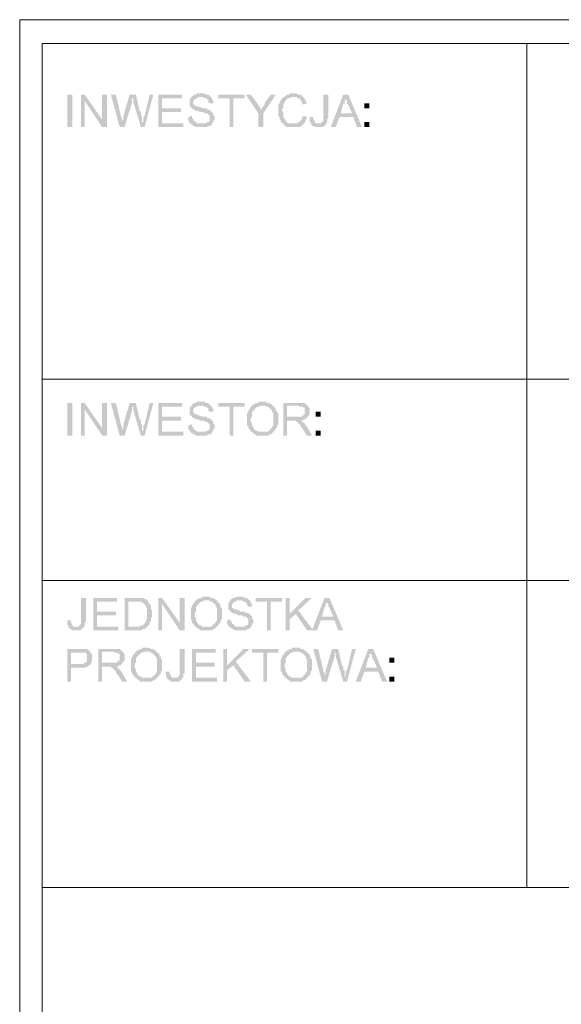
# Model space of a CAD drawing. Header units: millimetres. Extents: x -14047 to 49934, y -21523 to 14989.
# Tile 432 of 580: x 22403 to 22587, y 11992 to 12326. Entities that reach past the tile are written whole.
import ezdxf

# ---------------------------------------------------------------- set-up
doc = ezdxf.new("R2010")
doc.units = ezdxf.units.MM
doc.layers.add('C00-00-00', color=7, linetype='Continuous')

msp = doc.modelspace()

# ---------------------------------------------------------------- hatches: boundary and pattern name
at = {"layer": 'C00-00-00'}
h = msp.add_hatch(color=256, dxfattribs=at)
h.dxf.hatch_style = 2
h.paths.add_polyline_path([(22464.673, 12300.761), (22463.403, 12300.761), (22462.98, 12300.338), (22462.133, 12300.338), (22462.133, 12299.914), (22461.71, 12299.914), (22461.71, 12299.491), (22461.286, 12299.491), (22461.286, 12299.068), (22460.863, 12298.644), (22460.863, 12297.798), (22460.863, 12296.951), (22460.863, 12296.528), (22461.286, 12296.104), (22461.71, 12295.681), (22462.133, 12295.258), (22462.556, 12295.258), (22462.98, 12294.834), (22463.826, 12294.834), (22464.25, 12294.411), (22465.52, 12294.411), (22465.943, 12293.988), (22466.79, 12293.988), (22467.213, 12293.564), (22467.636, 12293.141), (22467.636, 12292.294), (22467.636, 12291.871), (22467.636, 12291.448), (22467.213, 12291.024), (22466.79, 12291.024), (22466.366, 12290.601), (22461.286, 12290.601), (22461.286, 12290.178), (22461.71, 12290.178), (22462.133, 12289.754), (22462.556, 12289.754), (22462.98, 12289.331), (22466.79, 12289.331), (22467.213, 12289.754), (22468.06, 12289.754), (22468.06, 12290.178), (22468.483, 12290.178), (22468.483, 12290.601), (22468.906, 12291.024), (22468.906, 12291.448), (22469.33, 12291.871), (22469.33, 12292.294), (22469.33, 12293.141), (22468.906, 12293.141), (22468.906, 12293.988), (22468.483, 12294.411), (22468.06, 12294.834), (22467.636, 12295.258), (22466.79, 12295.258), (22466.79, 12295.681), (22465.096, 12295.681), (22464.673, 12296.104), (22463.826, 12296.104), (22463.403, 12296.528), (22462.556, 12296.528), (22462.556, 12296.951), (22462.133, 12296.951), (22462.133, 12297.798), (22462.133, 12298.221), (22462.556, 12298.644), (22462.98, 12299.068), (22463.403, 12299.068), (22463.826, 12299.491), (22468.06, 12299.491), (22467.636, 12299.914), (22467.213, 12300.338), (22466.366, 12300.338), (22465.943, 12300.761), (22465.096, 12300.761)])
h = msp.add_hatch(color=256, dxfattribs=at)
h.dxf.hatch_style = 2
h.paths.add_polyline_path([(22496, 12300.761), (22494.73, 12300.761), (22494.73, 12300.338), (22493.883, 12300.338), (22493.46, 12299.914), (22493.036, 12299.914), (22493.036, 12299.491), (22492.613, 12299.491), (22492.19, 12299.068), (22491.766, 12298.644), (22491.766, 12298.221), (22491.343, 12298.221), (22491.343, 12297.798), (22491.343, 12297.374), (22490.92, 12296.951), (22490.92, 12296.104), (22490.92, 12294.834), (22490.92, 12293.564), (22490.92, 12293.141), (22491.343, 12292.718), (22491.343, 12291.871), (22491.766, 12291.871), (22491.766, 12291.024), (22492.19, 12291.024), (22492.19, 12290.601), (22492.613, 12290.601), (22492.613, 12290.178), (22493.036, 12290.178), (22493.036, 12289.754), (22493.46, 12289.754), (22493.883, 12289.331), (22498.116, 12289.331), (22498.54, 12289.754), (22498.963, 12289.754), (22498.963, 12290.178), (22499.386, 12290.178), (22496, 12290.601), (22494.306, 12290.601), (22493.883, 12291.024), (22493.46, 12291.448), (22493.46, 12291.871), (22493.036, 12291.871), (22493.036, 12292.294), (22492.613, 12292.718), (22492.613, 12293.564), (22492.613, 12294.411), (22492.19, 12294.834), (22492.19, 12295.258), (22492.613, 12295.681), (22492.613, 12296.104), (22492.613, 12297.374), (22493.036, 12297.374), (22493.036, 12297.798), (22493.46, 12298.221), (22493.46, 12298.644), (22493.883, 12298.644), (22493.883, 12299.068), (22494.73, 12299.068), (22495.153, 12299.491), (22499.386, 12299.491), (22498.963, 12299.914), (22498.54, 12300.338), (22497.693, 12300.338), (22497.27, 12300.761), (22496.423, 12300.761)])
h = msp.add_hatch(color=256, dxfattribs=at)
h.dxf.hatch_style = 2
h.paths.add_polyline_path([(22419.376, 12300.338), (22419.376, 12289.331), (22421.07, 12289.331), (22421.07, 12300.338)])
h = msp.add_hatch(color=256, dxfattribs=at)
h.dxf.hatch_style = 2
h.paths.add_polyline_path([(22425.303, 12300.338), (22424.033, 12300.338), (22424.033, 12289.331), (22425.303, 12289.331), (22425.303, 12298.221)])
h = msp.add_hatch(color=256, dxfattribs=at)
h.dxf.hatch_style = 2
h.paths.add_polyline_path([(22425.303, 12300.338), (22425.303, 12298.221), (22431.23, 12289.331), (22431.23, 12291.871)])
h = msp.add_hatch(color=256, dxfattribs=at)
h.dxf.hatch_style = 2
h.paths.add_polyline_path([(22432.923, 12300.338), (22431.23, 12300.338), (22431.23, 12289.331), (22432.923, 12289.331)])
h = msp.add_hatch(color=256, dxfattribs=at)
h.dxf.hatch_style = 2
h.paths.add_polyline_path([(22435.886, 12300.338), (22434.193, 12300.338), (22437.156, 12289.331), (22438.003, 12291.024), (22438.003, 12291.871), (22438.003, 12292.294), (22437.58, 12292.718), (22437.58, 12293.141)])
h = msp.add_hatch(color=256, dxfattribs=at)
h.dxf.hatch_style = 2
h.paths.add_polyline_path([(22442.66, 12300.338), (22440.543, 12300.338), (22438.426, 12293.141), (22438.426, 12292.718), (22438.426, 12292.294), (22438.426, 12291.871), (22438.003, 12291.448), (22438.003, 12291.024), (22437.156, 12289.331), (22438.85, 12289.331), (22441.39, 12297.798), (22441.39, 12298.644), (22441.39, 12299.068)])
h = msp.add_hatch(color=256, dxfattribs=at)
h.dxf.hatch_style = 2
h.paths.add_polyline_path([(22442.66, 12300.338), (22441.39, 12299.068), (22441.813, 12299.068), (22441.813, 12297.798), (22444.353, 12289.331), (22444.776, 12291.024), (22444.776, 12291.871), (22444.776, 12293.141), (22444.353, 12293.141), (22444.353, 12294.411), (22443.93, 12294.834)])
h = msp.add_hatch(color=256, dxfattribs=at)
h.dxf.hatch_style = 2
h.paths.add_polyline_path([(22448.586, 12300.338), (22447.316, 12300.338), (22445.623, 12293.141), (22445.2, 12292.718), (22445.2, 12291.871), (22445.2, 12291.024), (22444.776, 12291.024), (22444.353, 12289.331), (22445.623, 12289.331)])
h = msp.add_hatch(color=256, dxfattribs=at)
h.dxf.hatch_style = 2
h.paths.add_polyline_path([(22458.323, 12300.338), (22450.28, 12300.338), (22450.28, 12289.331), (22458.746, 12289.331), (22458.746, 12290.601), (22451.55, 12290.601), (22451.55, 12294.411), (22457.9, 12294.411), (22457.9, 12295.681), (22451.55, 12295.681), (22451.55, 12299.068), (22458.323, 12299.068)])
h = msp.add_hatch(color=256, dxfattribs=at)
h.dxf.hatch_style = 2
h.paths.add_polyline_path([(22468.06, 12299.491), (22464.673, 12299.491), (22465.52, 12299.491), (22465.943, 12299.068), (22466.79, 12299.068), (22466.79, 12298.644), (22467.213, 12298.644), (22467.213, 12297.798), (22467.636, 12297.374), (22468.906, 12297.374), (22468.906, 12298.221), (22468.483, 12298.644), (22468.483, 12299.068)])
h = msp.add_hatch(color=256, dxfattribs=at)
h.dxf.hatch_style = 2
h.paths.add_polyline_path([(22479.49, 12300.338), (22470.6, 12300.338), (22470.6, 12299.068), (22474.41, 12299.068), (22474.41, 12289.331), (22475.68, 12289.331), (22475.68, 12299.068), (22479.49, 12299.068)])
h = msp.add_hatch(color=256, dxfattribs=at)
h.dxf.hatch_style = 2
h.paths.add_polyline_path([(22481.606, 12300.338), (22479.913, 12300.338), (22484.146, 12293.988), (22484.993, 12295.258), (22484.993, 12295.681), (22484.57, 12296.104), (22484.57, 12296.528), (22484.146, 12296.528), (22484.146, 12296.951)])
h = msp.add_hatch(color=256, dxfattribs=at)
h.dxf.hatch_style = 2
h.paths.add_polyline_path([(22490.073, 12300.338), (22488.38, 12300.338), (22486.263, 12297.374), (22486.263, 12296.951), (22485.84, 12296.528), (22485.84, 12296.104), (22485.416, 12296.104), (22485.416, 12295.681), (22484.993, 12295.258), (22484.146, 12293.988), (22484.146, 12289.331), (22485.84, 12289.331), (22485.84, 12293.988)])
h = msp.add_hatch(color=256, dxfattribs=at)
h.dxf.hatch_style = 2
h.paths.add_polyline_path([(22499.386, 12299.491), (22496, 12299.491), (22497.27, 12299.491), (22497.27, 12299.068), (22498.116, 12299.068), (22498.116, 12298.644), (22498.54, 12298.644), (22498.54, 12298.221), (22498.963, 12297.798), (22498.963, 12296.951), (22500.656, 12297.374), (22500.656, 12297.798), (22500.233, 12297.798), (22500.233, 12298.644), (22499.81, 12298.644), (22499.81, 12299.068)])
h = msp.add_hatch(color=256, dxfattribs=at)
h.dxf.hatch_style = 2
h.paths.add_polyline_path([(22507.853, 12300.338), (22506.16, 12300.338), (22506.16, 12292.718), (22506.16, 12291.448), (22505.736, 12291.024), (22505.313, 12290.601), (22504.466, 12290.601), (22507.43, 12290.601), (22507.43, 12291.448), (22507.43, 12291.871), (22507.853, 12292.294), (22507.853, 12292.718)])
h = msp.add_hatch(color=256, dxfattribs=at)
h.dxf.hatch_style = 2
h.paths.add_polyline_path([(22514.626, 12300.338), (22512.933, 12300.338), (22508.7, 12289.331), (22510.393, 12289.331), (22511.663, 12292.718), (22516.32, 12292.718), (22512.086, 12293.988), (22512.933, 12297.374), (22513.356, 12297.374), (22513.356, 12298.644), (22513.78, 12298.644), (22513.78, 12299.491)])
h = msp.add_hatch(color=256, dxfattribs=at)
h.dxf.hatch_style = 2
h.paths.add_polyline_path([(22514.626, 12300.338), (22513.78, 12299.491), (22513.78, 12299.068), (22513.78, 12298.644), (22514.203, 12298.221), (22514.203, 12297.374), (22514.626, 12296.951), (22515.896, 12293.988), (22512.086, 12293.988), (22516.32, 12292.718), (22517.59, 12289.331), (22519.283, 12289.331)])
h = msp.add_hatch(color=256, dxfattribs=at)
h.dxf.hatch_style = 2
h.paths.add_polyline_path([(22520.13, 12297.374), (22520.13, 12295.681), (22521.823, 12295.681), (22521.823, 12297.374)])
h = msp.add_hatch(color=256, dxfattribs=at)
h.dxf.hatch_style = 2
h.paths.add_polyline_path([(22461.71, 12293.141), (22460.44, 12292.718), (22460.44, 12291.871), (22460.44, 12291.448), (22460.863, 12291.024), (22460.863, 12290.601), (22465.096, 12290.601), (22463.403, 12290.601), (22462.98, 12291.024), (22462.556, 12291.448), (22462.133, 12291.448), (22462.133, 12291.871), (22462.133, 12292.294), (22461.71, 12292.294), (22461.71, 12292.718)])
h = msp.add_hatch(color=256, dxfattribs=at)
h.dxf.hatch_style = 2
h.paths.add_polyline_path([(22499.386, 12293.141), (22499.386, 12292.718), (22498.963, 12292.718), (22498.963, 12291.871), (22498.54, 12291.871), (22498.54, 12291.448), (22498.116, 12291.448), (22498.116, 12291.024), (22497.693, 12291.024), (22497.693, 12290.601), (22496, 12290.601), (22499.386, 12290.178), (22499.386, 12290.601), (22499.81, 12290.601), (22499.81, 12291.024), (22500.233, 12291.448), (22500.233, 12291.871), (22500.656, 12292.294), (22500.656, 12292.718)])
h = msp.add_hatch(color=256, dxfattribs=at)
h.dxf.hatch_style = 2
h.paths.add_polyline_path([(22502.773, 12292.718), (22501.503, 12292.718), (22501.503, 12291.024), (22501.926, 12291.024), (22501.926, 12290.601), (22501.926, 12290.178), (22502.35, 12290.178), (22502.35, 12289.754), (22502.773, 12289.754), (22503.196, 12289.331), (22506.16, 12289.331), (22506.16, 12289.754), (22506.583, 12289.754), (22507.006, 12290.178), (22507.006, 12290.601), (22503.62, 12290.601), (22503.196, 12291.024), (22503.196, 12291.448), (22502.773, 12291.871), (22502.773, 12292.294)])
h = msp.add_hatch(color=256, dxfattribs=at)
h.dxf.hatch_style = 2
h.paths.add_polyline_path([(22520.13, 12291.024), (22520.13, 12289.331), (22521.823, 12289.331), (22521.823, 12291.024)])
h = msp.add_hatch(color=256, dxfattribs=at)
h.dxf.hatch_style = 2
h.paths.add_polyline_path([(22419.376, 12195.774), (22419.376, 12184.768), (22421.07, 12184.768), (22421.07, 12195.774)])
h = msp.add_hatch(color=256, dxfattribs=at)
h.dxf.hatch_style = 2
h.paths.add_polyline_path([(22425.303, 12195.774), (22424.033, 12195.774), (22424.033, 12184.768), (22425.303, 12184.768), (22425.303, 12193.658)])
h = msp.add_hatch(color=256, dxfattribs=at)
h.dxf.hatch_style = 2
h.paths.add_polyline_path([(22425.303, 12195.774), (22425.303, 12193.658), (22431.23, 12184.768), (22431.23, 12187.308)])
h = msp.add_hatch(color=256, dxfattribs=at)
h.dxf.hatch_style = 2
h.paths.add_polyline_path([(22432.923, 12195.774), (22431.23, 12195.774), (22431.23, 12184.768), (22432.923, 12184.768)])
h = msp.add_hatch(color=256, dxfattribs=at)
h.dxf.hatch_style = 2
h.paths.add_polyline_path([(22435.886, 12195.774), (22434.193, 12195.774), (22437.156, 12184.768), (22438.003, 12186.461), (22438.003, 12187.308), (22438.003, 12187.731), (22437.58, 12188.154), (22437.58, 12188.578)])
h = msp.add_hatch(color=256, dxfattribs=at)
h.dxf.hatch_style = 2
h.paths.add_polyline_path([(22442.66, 12195.774), (22440.543, 12195.774), (22438.426, 12188.578), (22438.426, 12188.154), (22438.426, 12187.731), (22438.426, 12187.308), (22438.003, 12186.884), (22438.003, 12186.461), (22437.156, 12184.768), (22438.85, 12184.768), (22441.39, 12193.234), (22441.39, 12194.081), (22441.39, 12194.504)])
h = msp.add_hatch(color=256, dxfattribs=at)
h.dxf.hatch_style = 2
h.paths.add_polyline_path([(22442.66, 12195.774), (22441.39, 12194.504), (22441.813, 12194.504), (22441.813, 12193.234), (22444.353, 12184.768), (22444.776, 12186.461), (22444.776, 12187.308), (22444.776, 12188.578), (22444.353, 12188.578), (22444.353, 12189.848), (22443.93, 12190.271)])
h = msp.add_hatch(color=256, dxfattribs=at)
h.dxf.hatch_style = 2
h.paths.add_polyline_path([(22448.586, 12195.774), (22447.316, 12195.774), (22445.623, 12188.578), (22445.2, 12188.154), (22445.2, 12187.308), (22445.2, 12186.461), (22444.776, 12186.461), (22444.353, 12184.768), (22445.623, 12184.768)])
h = msp.add_hatch(color=256, dxfattribs=at)
h.dxf.hatch_style = 2
h.paths.add_polyline_path([(22458.323, 12195.774), (22450.28, 12195.774), (22450.28, 12184.768), (22458.746, 12184.768), (22458.746, 12186.038), (22451.55, 12186.038), (22451.55, 12189.848), (22457.9, 12189.848), (22457.9, 12191.118), (22451.55, 12191.118), (22451.55, 12194.504), (22458.323, 12194.504)])
h = msp.add_hatch(color=256, dxfattribs=at)
h.dxf.hatch_style = 2
h.paths.add_polyline_path([(22464.673, 12196.198), (22463.403, 12196.198), (22462.98, 12195.774), (22462.133, 12195.774), (22462.133, 12195.351), (22461.71, 12195.351), (22461.71, 12194.928), (22461.286, 12194.928), (22461.286, 12194.504), (22460.863, 12194.081), (22460.863, 12193.234), (22460.863, 12192.388), (22460.863, 12191.964), (22461.286, 12191.541), (22461.71, 12191.118), (22462.133, 12190.694), (22462.556, 12190.694), (22462.98, 12190.271), (22463.826, 12190.271), (22464.25, 12189.848), (22465.52, 12189.848), (22465.943, 12189.424), (22466.79, 12189.424), (22467.213, 12189.001), (22467.636, 12188.578), (22467.636, 12187.731), (22467.636, 12187.308), (22467.636, 12186.884), (22467.213, 12186.461), (22466.79, 12186.461), (22466.366, 12186.038), (22461.286, 12186.038), (22461.286, 12185.614), (22461.71, 12185.614), (22462.133, 12185.191), (22462.556, 12185.191), (22462.98, 12184.768), (22466.79, 12184.768), (22467.213, 12185.191), (22468.06, 12185.191), (22468.06, 12185.614), (22468.483, 12185.614), (22468.483, 12186.038), (22468.906, 12186.461), (22468.906, 12186.884), (22469.33, 12187.308), (22469.33, 12187.731), (22469.33, 12188.578), (22468.906, 12188.578), (22468.906, 12189.424), (22468.483, 12189.848), (22468.06, 12190.271), (22467.636, 12190.694), (22466.79, 12190.694), (22466.79, 12191.118), (22465.096, 12191.118), (22464.673, 12191.541), (22463.826, 12191.541), (22463.403, 12191.964), (22462.556, 12191.964), (22462.556, 12192.388), (22462.133, 12192.388), (22462.133, 12193.234), (22462.133, 12193.658), (22462.556, 12194.081), (22462.98, 12194.504), (22463.403, 12194.504), (22463.826, 12194.928), (22468.06, 12194.928), (22467.636, 12195.351), (22467.213, 12195.774), (22466.366, 12195.774), (22465.943, 12196.198), (22465.096, 12196.198)])
h = msp.add_hatch(color=256, dxfattribs=at)
h.dxf.hatch_style = 2
h.paths.add_polyline_path([(22468.06, 12194.928), (22464.673, 12194.928), (22465.52, 12194.928), (22465.943, 12194.504), (22466.79, 12194.504), (22466.79, 12194.081), (22467.213, 12194.081), (22467.213, 12193.234), (22467.636, 12192.811), (22468.906, 12192.811), (22468.906, 12193.658), (22468.483, 12194.081), (22468.483, 12194.504)])
h = msp.add_hatch(color=256, dxfattribs=at)
h.dxf.hatch_style = 2
h.paths.add_polyline_path([(22479.49, 12195.774), (22470.6, 12195.774), (22470.6, 12194.504), (22474.41, 12194.504), (22474.41, 12184.768), (22475.68, 12184.768), (22475.68, 12194.504), (22479.49, 12194.504)])
h = msp.add_hatch(color=256, dxfattribs=at)
h.dxf.hatch_style = 2
h.paths.add_polyline_path([(22482.03, 12194.928), (22481.606, 12194.504), (22481.606, 12194.081), (22481.183, 12194.081), (22481.183, 12193.658), (22480.76, 12193.234), (22480.76, 12192.811), (22480.336, 12192.388), (22480.336, 12191.118), (22480.336, 12190.271), (22480.336, 12189.001), (22480.336, 12188.154), (22480.76, 12188.154), (22480.76, 12187.308), (22481.183, 12186.884), (22481.606, 12186.461), (22481.606, 12186.038), (22482.03, 12186.038), (22482.453, 12185.614), (22485.416, 12186.038), (22484.146, 12186.038), (22483.723, 12186.461), (22483.3, 12186.461), (22482.876, 12186.884), (22482.453, 12187.308), (22482.453, 12187.731), (22482.03, 12188.154), (22482.03, 12189.001), (22481.606, 12189.424), (22481.606, 12190.694), (22482.03, 12191.118), (22482.03, 12192.388), (22482.03, 12192.811), (22482.453, 12192.811), (22482.453, 12193.234), (22482.876, 12193.658), (22483.3, 12194.081), (22483.723, 12194.504), (22484.57, 12194.504), (22484.57, 12194.928), (22485.416, 12194.928)])
h = msp.add_hatch(color=256, dxfattribs=at)
h.dxf.hatch_style = 2
h.paths.add_polyline_path([(22485.416, 12196.198), (22484.146, 12196.198), (22484.146, 12195.774), (22483.3, 12195.774), (22482.876, 12195.351), (22482.453, 12195.351), (22482.03, 12194.928), (22486.686, 12194.928), (22486.686, 12194.504), (22487.533, 12194.504), (22487.956, 12194.081), (22488.38, 12193.658), (22488.803, 12193.234), (22488.803, 12192.811), (22489.226, 12192.388), (22489.226, 12191.541), (22489.226, 12190.271), (22489.226, 12188.578), (22489.226, 12188.154), (22488.803, 12187.731), (22488.803, 12187.308), (22488.38, 12187.308), (22488.38, 12186.884), (22487.956, 12186.884), (22487.956, 12186.461), (22487.533, 12186.461), (22487.533, 12186.038), (22485.416, 12186.038), (22482.453, 12185.614), (22482.876, 12185.191), (22483.3, 12185.191), (22483.3, 12184.768), (22487.533, 12184.768), (22487.956, 12185.191), (22488.38, 12185.191), (22488.803, 12185.614), (22489.226, 12186.038), (22489.65, 12186.461), (22490.073, 12186.884), (22490.073, 12187.308), (22490.496, 12187.308), (22490.496, 12187.731), (22490.496, 12188.154), (22490.92, 12188.578), (22490.92, 12189.848), (22490.92, 12190.271), (22490.92, 12191.541), (22490.92, 12192.388), (22490.496, 12192.388), (22490.496, 12193.234), (22490.073, 12193.234), (22490.073, 12194.081), (22489.65, 12194.081), (22489.65, 12194.504), (22489.226, 12194.504), (22489.226, 12194.928), (22488.803, 12194.928), (22488.803, 12195.351), (22488.38, 12195.351), (22487.956, 12195.774), (22487.11, 12195.774), (22486.686, 12196.198), (22485.84, 12196.198)])
h = msp.add_hatch(color=256, dxfattribs=at)
h.dxf.hatch_style = 2
h.paths.add_polyline_path([(22497.693, 12195.774), (22492.613, 12195.774), (22492.613, 12184.768), (22493.883, 12184.768), (22493.883, 12189.848), (22499.386, 12189.848), (22499.386, 12190.271), (22500.233, 12190.271), (22500.233, 12190.694), (22500.656, 12190.694), (22500.656, 12191.118), (22493.883, 12191.118), (22493.883, 12194.928), (22500.656, 12194.928), (22500.656, 12195.351), (22500.233, 12195.351), (22499.81, 12195.774), (22498.116, 12195.774)])
h = msp.add_hatch(color=256, dxfattribs=at)
h.dxf.hatch_style = 2
h.paths.add_polyline_path([(22500.656, 12194.928), (22497.693, 12194.928), (22498.116, 12194.504), (22499.386, 12194.504), (22499.386, 12194.081), (22499.81, 12194.081), (22499.81, 12193.658), (22499.81, 12192.811), (22499.81, 12192.388), (22499.81, 12191.964), (22499.386, 12191.964), (22499.386, 12191.541), (22498.963, 12191.541), (22498.963, 12191.118), (22493.883, 12191.118), (22501.08, 12191.118), (22501.08, 12191.541), (22501.503, 12191.964), (22501.503, 12192.388), (22501.503, 12193.658), (22501.503, 12194.081), (22501.08, 12194.504), (22501.08, 12194.928)])
h = msp.add_hatch(color=256, dxfattribs=at)
h.dxf.hatch_style = 2
h.paths.add_polyline_path([(22503.62, 12192.811), (22503.62, 12191.118), (22505.313, 12191.118), (22505.313, 12192.811)])
h = msp.add_hatch(color=256, dxfattribs=at)
h.dxf.hatch_style = 2
h.paths.add_polyline_path([(22461.71, 12188.578), (22460.44, 12188.154), (22460.44, 12187.308), (22460.44, 12186.884), (22460.863, 12186.461), (22460.863, 12186.038), (22465.096, 12186.038), (22463.403, 12186.038), (22462.98, 12186.461), (22462.556, 12186.884), (22462.133, 12186.884), (22462.133, 12187.308), (22462.133, 12187.731), (22461.71, 12187.731), (22461.71, 12188.154)])
h = msp.add_hatch(color=256, dxfattribs=at)
h.dxf.hatch_style = 2
h.paths.add_polyline_path([(22498.54, 12189.848), (22495.576, 12189.848), (22496.846, 12189.848), (22496.846, 12189.424), (22497.27, 12189.424), (22497.693, 12189.001), (22498.116, 12188.578), (22498.54, 12188.154), (22498.54, 12187.731), (22498.963, 12187.308), (22500.656, 12184.768), (22502.35, 12184.768), (22500.656, 12187.731), (22500.233, 12188.154), (22500.233, 12188.578), (22499.81, 12188.578), (22499.81, 12189.001), (22499.386, 12189.001), (22499.386, 12189.424), (22498.963, 12189.424)])
h = msp.add_hatch(color=256, dxfattribs=at)
h.dxf.hatch_style = 2
h.paths.add_polyline_path([(22503.62, 12186.461), (22503.62, 12184.768), (22505.313, 12184.768), (22505.313, 12186.461)])
h = msp.add_hatch(color=256, dxfattribs=at)
h.dxf.hatch_style = 2
h.paths.add_polyline_path([(22425.726, 12129.734), (22424.033, 12129.734), (22424.033, 12122.114), (22424.033, 12120.844), (22423.61, 12120.421), (22423.186, 12119.998), (22422.34, 12119.998), (22425.303, 12119.998), (22425.303, 12120.844), (22425.303, 12121.268), (22425.726, 12121.691), (22425.726, 12122.114)])
h = msp.add_hatch(color=256, dxfattribs=at)
h.dxf.hatch_style = 2
h.paths.add_polyline_path([(22436.31, 12129.734), (22428.266, 12129.734), (22428.266, 12118.728), (22436.733, 12118.728), (22436.733, 12119.998), (22429.536, 12119.998), (22429.536, 12123.808), (22435.886, 12123.808), (22435.886, 12125.078), (22429.536, 12125.078), (22429.536, 12128.464), (22436.31, 12128.464)])
h = msp.add_hatch(color=256, dxfattribs=at)
h.dxf.hatch_style = 2
h.paths.add_polyline_path([(22442.66, 12129.734), (22438.85, 12129.734), (22438.85, 12118.728), (22444.776, 12118.728), (22444.776, 12119.151), (22445.623, 12119.151), (22446.046, 12119.574), (22446.47, 12119.574), (22446.47, 12119.998), (22440.12, 12119.998), (22440.12, 12128.464), (22442.66, 12128.464), (22446.47, 12128.888), (22446.046, 12129.311), (22445.623, 12129.311), (22445.2, 12129.734), (22443.083, 12129.734)])
h = msp.add_hatch(color=256, dxfattribs=at)
h.dxf.hatch_style = 2
h.paths.add_polyline_path([(22446.47, 12128.888), (22442.66, 12128.464), (22444.776, 12128.464), (22444.776, 12128.041), (22445.2, 12128.041), (22445.623, 12127.618), (22445.623, 12127.194), (22446.046, 12127.194), (22446.046, 12126.771), (22446.47, 12126.348), (22446.47, 12125.924), (22446.47, 12124.231), (22446.47, 12122.961), (22446.47, 12122.538), (22446.046, 12122.114), (22446.046, 12121.691), (22445.623, 12121.268), (22445.623, 12120.844), (22445.2, 12120.844), (22445.2, 12120.421), (22444.353, 12120.421), (22443.93, 12119.998), (22440.12, 12119.998), (22446.47, 12119.998), (22446.893, 12120.421), (22447.316, 12120.844), (22447.316, 12121.691), (22447.74, 12121.691), (22447.74, 12122.114), (22447.74, 12122.961), (22448.163, 12122.961), (22448.163, 12124.231), (22448.163, 12125.078), (22448.163, 12125.501), (22447.74, 12125.924), (22447.74, 12126.348), (22447.74, 12127.194), (22447.316, 12127.618), (22446.893, 12128.041), (22446.893, 12128.464)])
h = msp.add_hatch(color=256, dxfattribs=at)
h.dxf.hatch_style = 2
h.paths.add_polyline_path([(22451.55, 12129.734), (22450.28, 12129.734), (22450.28, 12118.728), (22451.55, 12118.728), (22451.55, 12127.618)])
h = msp.add_hatch(color=256, dxfattribs=at)
h.dxf.hatch_style = 2
h.paths.add_polyline_path([(22451.55, 12129.734), (22451.55, 12127.618), (22457.476, 12118.728), (22457.476, 12121.268)])
h = msp.add_hatch(color=256, dxfattribs=at)
h.dxf.hatch_style = 2
h.paths.add_polyline_path([(22459.17, 12129.734), (22457.476, 12129.734), (22457.476, 12118.728), (22459.17, 12118.728)])
h = msp.add_hatch(color=256, dxfattribs=at)
h.dxf.hatch_style = 2
h.paths.add_polyline_path([(22462.98, 12128.888), (22462.556, 12128.464), (22462.556, 12128.041), (22462.133, 12128.041), (22462.133, 12127.618), (22461.71, 12127.194), (22461.71, 12126.771), (22461.286, 12126.348), (22461.286, 12125.078), (22461.286, 12124.231), (22461.286, 12122.961), (22461.286, 12122.114), (22461.71, 12122.114), (22461.71, 12121.268), (22462.133, 12120.844), (22462.556, 12120.421), (22462.556, 12119.998), (22462.98, 12119.998), (22463.403, 12119.574), (22466.366, 12119.998), (22465.096, 12119.998), (22464.673, 12120.421), (22464.25, 12120.421), (22463.826, 12120.844), (22463.403, 12121.268), (22463.403, 12121.691), (22462.98, 12122.114), (22462.98, 12122.961), (22462.556, 12123.384), (22462.556, 12124.654), (22462.98, 12125.078), (22462.98, 12126.348), (22462.98, 12126.771), (22463.403, 12126.771), (22463.403, 12127.194), (22463.826, 12127.618), (22464.25, 12128.041), (22464.673, 12128.464), (22465.52, 12128.464), (22465.52, 12128.888), (22466.366, 12128.888)])
h = msp.add_hatch(color=256, dxfattribs=at)
h.dxf.hatch_style = 2
h.paths.add_polyline_path([(22466.366, 12130.158), (22465.096, 12130.158), (22465.096, 12129.734), (22464.25, 12129.734), (22463.826, 12129.311), (22463.403, 12129.311), (22462.98, 12128.888), (22467.636, 12128.888), (22467.636, 12128.464), (22468.483, 12128.464), (22468.906, 12128.041), (22469.33, 12127.618), (22469.753, 12127.194), (22469.753, 12126.771), (22470.176, 12126.348), (22470.176, 12125.501), (22470.176, 12124.231), (22470.176, 12122.538), (22470.176, 12122.114), (22469.753, 12121.691), (22469.753, 12121.268), (22469.33, 12121.268), (22469.33, 12120.844), (22468.906, 12120.844), (22468.906, 12120.421), (22468.483, 12120.421), (22468.483, 12119.998), (22466.366, 12119.998), (22463.403, 12119.574), (22463.826, 12119.151), (22464.25, 12119.151), (22464.25, 12118.728), (22468.483, 12118.728), (22468.906, 12119.151), (22469.33, 12119.151), (22469.753, 12119.574), (22470.176, 12119.998), (22470.6, 12120.421), (22471.023, 12120.844), (22471.023, 12121.268), (22471.446, 12121.268), (22471.446, 12121.691), (22471.446, 12122.114), (22471.87, 12122.538), (22471.87, 12123.808), (22471.87, 12124.231), (22471.87, 12125.501), (22471.87, 12126.348), (22471.446, 12126.348), (22471.446, 12127.194), (22471.023, 12127.194), (22471.023, 12128.041), (22470.6, 12128.041), (22470.6, 12128.464), (22470.176, 12128.464), (22470.176, 12128.888), (22469.753, 12128.888), (22469.753, 12129.311), (22469.33, 12129.311), (22468.906, 12129.734), (22468.06, 12129.734), (22467.636, 12130.158), (22466.79, 12130.158)])
h = msp.add_hatch(color=256, dxfattribs=at)
h.dxf.hatch_style = 2
h.paths.add_polyline_path([(22477.796, 12130.158), (22476.526, 12130.158), (22476.103, 12129.734), (22475.256, 12129.734), (22475.256, 12129.311), (22474.833, 12129.311), (22474.833, 12128.888), (22474.41, 12128.888), (22474.41, 12128.464), (22473.986, 12128.041), (22473.986, 12127.194), (22473.986, 12126.348), (22473.986, 12125.924), (22474.41, 12125.501), (22474.833, 12125.078), (22475.256, 12124.654), (22475.68, 12124.654), (22476.103, 12124.231), (22476.95, 12124.231), (22477.373, 12123.808), (22478.643, 12123.808), (22479.066, 12123.384), (22479.913, 12123.384), (22480.336, 12122.961), (22480.76, 12122.538), (22480.76, 12121.691), (22480.76, 12121.268), (22480.76, 12120.844), (22480.336, 12120.421), (22479.913, 12120.421), (22479.49, 12119.998), (22474.41, 12119.998), (22474.41, 12119.574), (22474.833, 12119.574), (22475.256, 12119.151), (22475.68, 12119.151), (22476.103, 12118.728), (22479.913, 12118.728), (22480.336, 12119.151), (22481.183, 12119.151), (22481.183, 12119.574), (22481.606, 12119.574), (22481.606, 12119.998), (22482.03, 12120.421), (22482.03, 12120.844), (22482.453, 12121.268), (22482.453, 12121.691), (22482.453, 12122.538), (22482.03, 12122.538), (22482.03, 12123.384), (22481.606, 12123.808), (22481.183, 12124.231), (22480.76, 12124.654), (22479.913, 12124.654), (22479.913, 12125.078), (22478.22, 12125.078), (22477.796, 12125.501), (22476.95, 12125.501), (22476.526, 12125.924), (22475.68, 12125.924), (22475.68, 12126.348), (22475.256, 12126.348), (22475.256, 12127.194), (22475.256, 12127.618), (22475.68, 12128.041), (22476.103, 12128.464), (22476.526, 12128.464), (22476.95, 12128.888), (22481.183, 12128.888), (22480.76, 12129.311), (22480.336, 12129.734), (22479.49, 12129.734), (22479.066, 12130.158), (22478.22, 12130.158)])
h = msp.add_hatch(color=256, dxfattribs=at)
h.dxf.hatch_style = 2
h.paths.add_polyline_path([(22481.183, 12128.888), (22477.796, 12128.888), (22478.643, 12128.888), (22479.066, 12128.464), (22479.913, 12128.464), (22479.913, 12128.041), (22480.336, 12128.041), (22480.336, 12127.194), (22480.76, 12126.771), (22482.03, 12126.771), (22482.03, 12127.618), (22481.606, 12128.041), (22481.606, 12128.464)])
h = msp.add_hatch(color=256, dxfattribs=at)
h.dxf.hatch_style = 2
h.paths.add_polyline_path([(22492.19, 12129.734), (22483.3, 12129.734), (22483.3, 12128.464), (22487.11, 12128.464), (22487.11, 12118.728), (22488.38, 12118.728), (22488.38, 12128.464), (22492.19, 12128.464)])
h = msp.add_hatch(color=256, dxfattribs=at)
h.dxf.hatch_style = 2
h.paths.add_polyline_path([(22494.73, 12129.734), (22493.46, 12129.734), (22493.46, 12118.728), (22494.73, 12118.728), (22494.73, 12124.231)])
h = msp.add_hatch(color=256, dxfattribs=at)
h.dxf.hatch_style = 2
h.paths.add_polyline_path([(22502.35, 12129.734), (22500.233, 12129.734), (22494.73, 12124.231), (22494.73, 12122.538), (22496.846, 12124.231), (22497.693, 12125.501)])
h = msp.add_hatch(color=256, dxfattribs=at)
h.dxf.hatch_style = 2
h.paths.add_polyline_path([(22508.276, 12129.734), (22506.583, 12129.734), (22502.35, 12118.728), (22504.043, 12118.728), (22505.313, 12122.114), (22509.97, 12122.114), (22505.736, 12123.384), (22506.583, 12126.771), (22507.006, 12126.771), (22507.006, 12128.041), (22507.43, 12128.041), (22507.43, 12128.888)])
h = msp.add_hatch(color=256, dxfattribs=at)
h.dxf.hatch_style = 2
h.paths.add_polyline_path([(22508.276, 12129.734), (22507.43, 12128.888), (22507.43, 12128.464), (22507.43, 12128.041), (22507.853, 12127.618), (22507.853, 12126.771), (22508.276, 12126.348), (22509.546, 12123.384), (22505.736, 12123.384), (22509.97, 12122.114), (22511.24, 12118.728), (22512.933, 12118.728)])
h = msp.add_hatch(color=256, dxfattribs=at)
h.dxf.hatch_style = 2
h.paths.add_polyline_path([(22497.693, 12125.501), (22496.846, 12124.231), (22500.656, 12118.728), (22502.773, 12118.728)])
h = msp.add_hatch(color=256, dxfattribs=at)
h.dxf.hatch_style = 2
h.paths.add_polyline_path([(22420.646, 12122.114), (22419.376, 12122.114), (22419.376, 12120.421), (22419.8, 12120.421), (22419.8, 12119.998), (22419.8, 12119.574), (22420.223, 12119.574), (22420.223, 12119.151), (22420.646, 12119.151), (22421.07, 12118.728), (22424.033, 12118.728), (22424.033, 12119.151), (22424.456, 12119.151), (22424.88, 12119.574), (22424.88, 12119.998), (22421.493, 12119.998), (22421.07, 12120.421), (22421.07, 12120.844), (22420.646, 12121.268), (22420.646, 12121.691)])
h = msp.add_hatch(color=256, dxfattribs=at)
h.dxf.hatch_style = 2
h.paths.add_polyline_path([(22474.833, 12122.538), (22473.563, 12122.114), (22473.563, 12121.268), (22473.563, 12120.844), (22473.986, 12120.421), (22473.986, 12119.998), (22478.22, 12119.998), (22476.526, 12119.998), (22476.103, 12120.421), (22475.68, 12120.844), (22475.256, 12120.844), (22475.256, 12121.268), (22475.256, 12121.691), (22474.833, 12121.691), (22474.833, 12122.114)])
h = msp.add_hatch(color=256, dxfattribs=at)
h.dxf.hatch_style = 2
h.paths.add_polyline_path([(22423.61, 12112.378), (22419.376, 12112.378), (22419.376, 12101.371), (22420.646, 12101.371), (22420.646, 12106.028), (22425.726, 12106.028), (22425.726, 12106.451), (22426.573, 12106.451), (22426.573, 12106.874), (22426.996, 12106.874), (22420.646, 12107.298), (22420.646, 12111.108), (22427.42, 12111.108), (22426.996, 12111.531), (22426.996, 12111.954), (22426.573, 12111.954), (22426.15, 12112.378), (22424.033, 12112.378)])
h = msp.add_hatch(color=256, dxfattribs=at)
h.dxf.hatch_style = 2
h.paths.add_polyline_path([(22427.42, 12111.108), (22423.61, 12111.108), (22425.726, 12111.108), (22425.726, 12110.684), (22426.15, 12110.684), (22426.15, 12110.261), (22426.15, 12109.414), (22426.15, 12108.991), (22426.15, 12108.144), (22425.726, 12108.144), (22425.726, 12107.721), (22425.303, 12107.721), (22424.88, 12107.298), (22420.646, 12107.298), (22426.996, 12106.874), (22427.42, 12107.298), (22427.42, 12107.721), (22427.843, 12108.144), (22427.843, 12108.568), (22427.843, 12109.414), (22427.843, 12109.838), (22427.843, 12110.684), (22427.42, 12110.684)])
h = msp.add_hatch(color=256, dxfattribs=at)
h.dxf.hatch_style = 2
h.paths.add_polyline_path([(22435.04, 12112.378), (22429.96, 12112.378), (22429.96, 12101.371), (22431.23, 12101.371), (22431.23, 12106.451), (22436.733, 12106.451), (22436.733, 12106.874), (22437.58, 12106.874), (22437.58, 12107.298), (22438.003, 12107.298), (22438.003, 12107.721), (22431.23, 12107.721), (22431.23, 12111.531), (22438.003, 12111.531), (22438.003, 12111.954), (22437.58, 12111.954), (22437.156, 12112.378), (22435.463, 12112.378)])
h = msp.add_hatch(color=256, dxfattribs=at)
h.dxf.hatch_style = 2
h.paths.add_polyline_path([(22438.003, 12111.531), (22435.04, 12111.531), (22435.463, 12111.108), (22436.733, 12111.108), (22436.733, 12110.684), (22437.156, 12110.684), (22437.156, 12110.261), (22437.156, 12109.414), (22437.156, 12108.991), (22437.156, 12108.568), (22436.733, 12108.568), (22436.733, 12108.144), (22436.31, 12108.144), (22436.31, 12107.721), (22431.23, 12107.721), (22438.426, 12107.721), (22438.426, 12108.144), (22438.85, 12108.568), (22438.85, 12108.991), (22438.85, 12110.261), (22438.85, 12110.684), (22438.426, 12111.108), (22438.426, 12111.531)])
h = msp.add_hatch(color=256, dxfattribs=at)
h.dxf.hatch_style = 2
h.paths.add_polyline_path([(22442.66, 12111.531), (22442.236, 12111.108), (22442.236, 12110.684), (22441.813, 12110.684), (22441.813, 12110.261), (22441.39, 12109.838), (22441.39, 12109.414), (22440.966, 12108.991), (22440.966, 12107.721), (22440.966, 12106.874), (22440.966, 12105.604), (22440.966, 12104.758), (22441.39, 12104.758), (22441.39, 12103.911), (22441.813, 12103.488), (22442.236, 12103.064), (22442.236, 12102.641), (22442.66, 12102.641), (22443.083, 12102.218), (22446.046, 12102.641), (22444.776, 12102.641), (22444.353, 12103.064), (22443.93, 12103.064), (22443.506, 12103.488), (22443.083, 12103.911), (22443.083, 12104.334), (22442.66, 12104.758), (22442.66, 12105.604), (22442.236, 12106.028), (22442.236, 12107.298), (22442.66, 12107.721), (22442.66, 12108.991), (22442.66, 12109.414), (22443.083, 12109.414), (22443.083, 12109.838), (22443.506, 12110.261), (22443.93, 12110.684), (22444.353, 12111.108), (22445.2, 12111.108), (22445.2, 12111.531), (22446.046, 12111.531)])
h = msp.add_hatch(color=256, dxfattribs=at)
h.dxf.hatch_style = 2
h.paths.add_polyline_path([(22446.046, 12112.801), (22444.776, 12112.801), (22444.776, 12112.378), (22443.93, 12112.378), (22443.506, 12111.954), (22443.083, 12111.954), (22442.66, 12111.531), (22447.316, 12111.531), (22447.316, 12111.108), (22448.163, 12111.108), (22448.586, 12110.684), (22449.01, 12110.261), (22449.433, 12109.838), (22449.433, 12109.414), (22449.856, 12108.991), (22449.856, 12108.144), (22449.856, 12106.874), (22449.856, 12105.181), (22449.856, 12104.758), (22449.433, 12104.334), (22449.433, 12103.911), (22449.01, 12103.911), (22449.01, 12103.488), (22448.586, 12103.488), (22448.586, 12103.064), (22448.163, 12103.064), (22448.163, 12102.641), (22446.046, 12102.641), (22443.083, 12102.218), (22443.506, 12101.794), (22443.93, 12101.794), (22443.93, 12101.371), (22448.163, 12101.371), (22448.586, 12101.794), (22449.01, 12101.794), (22449.433, 12102.218), (22449.856, 12102.641), (22450.28, 12103.064), (22450.703, 12103.488), (22450.703, 12103.911), (22451.126, 12103.911), (22451.126, 12104.334), (22451.126, 12104.758), (22451.55, 12105.181), (22451.55, 12106.451), (22451.55, 12106.874), (22451.55, 12108.144), (22451.55, 12108.991), (22451.126, 12108.991), (22451.126, 12109.838), (22450.703, 12109.838), (22450.703, 12110.684), (22450.28, 12110.684), (22450.28, 12111.108), (22449.856, 12111.108), (22449.856, 12111.531), (22449.433, 12111.531), (22449.433, 12111.954), (22449.01, 12111.954), (22448.586, 12112.378), (22447.74, 12112.378), (22447.316, 12112.801), (22446.47, 12112.801)])
h = msp.add_hatch(color=256, dxfattribs=at)
h.dxf.hatch_style = 2
h.paths.add_polyline_path([(22459.17, 12112.378), (22457.476, 12112.378), (22457.476, 12104.758), (22457.476, 12103.488), (22457.053, 12103.064), (22456.63, 12102.641), (22455.783, 12102.641), (22458.746, 12102.641), (22458.746, 12103.488), (22458.746, 12103.911), (22459.17, 12104.334), (22459.17, 12104.758)])
h = msp.add_hatch(color=256, dxfattribs=at)
h.dxf.hatch_style = 2
h.paths.add_polyline_path([(22469.753, 12112.378), (22461.71, 12112.378), (22461.71, 12101.371), (22470.176, 12101.371), (22470.176, 12102.641), (22462.98, 12102.641), (22462.98, 12106.451), (22469.33, 12106.451), (22469.33, 12107.721), (22462.98, 12107.721), (22462.98, 12111.108), (22469.753, 12111.108)])
h = msp.add_hatch(color=256, dxfattribs=at)
h.dxf.hatch_style = 2
h.paths.add_polyline_path([(22473.563, 12112.378), (22472.293, 12112.378), (22472.293, 12101.371), (22473.563, 12101.371), (22473.563, 12106.874)])
h = msp.add_hatch(color=256, dxfattribs=at)
h.dxf.hatch_style = 2
h.paths.add_polyline_path([(22481.183, 12112.378), (22479.066, 12112.378), (22473.563, 12106.874), (22473.563, 12105.181), (22475.68, 12106.874), (22476.526, 12108.144)])
h = msp.add_hatch(color=256, dxfattribs=at)
h.dxf.hatch_style = 2
h.paths.add_polyline_path([(22490.92, 12112.378), (22482.03, 12112.378), (22482.03, 12111.108), (22485.84, 12111.108), (22485.84, 12101.371), (22487.11, 12101.371), (22487.11, 12111.108), (22490.92, 12111.108)])
h = msp.add_hatch(color=256, dxfattribs=at)
h.dxf.hatch_style = 2
h.paths.add_polyline_path([(22493.46, 12111.531), (22493.036, 12111.108), (22493.036, 12110.684), (22492.613, 12110.684), (22492.613, 12110.261), (22492.19, 12109.838), (22492.19, 12109.414), (22491.766, 12108.991), (22491.766, 12107.721), (22491.766, 12106.874), (22491.766, 12105.604), (22491.766, 12104.758), (22492.19, 12104.758), (22492.19, 12103.911), (22492.613, 12103.488), (22493.036, 12103.064), (22493.036, 12102.641), (22493.46, 12102.641), (22493.883, 12102.218), (22496.846, 12102.641), (22495.576, 12102.641), (22495.153, 12103.064), (22494.73, 12103.064), (22494.306, 12103.488), (22493.883, 12103.911), (22493.883, 12104.334), (22493.46, 12104.758), (22493.46, 12105.604), (22493.036, 12106.028), (22493.036, 12107.298), (22493.46, 12107.721), (22493.46, 12108.991), (22493.46, 12109.414), (22493.883, 12109.414), (22493.883, 12109.838), (22494.306, 12110.261), (22494.73, 12110.684), (22495.153, 12111.108), (22496, 12111.108), (22496, 12111.531), (22496.846, 12111.531)])
h = msp.add_hatch(color=256, dxfattribs=at)
h.dxf.hatch_style = 2
h.paths.add_polyline_path([(22496.846, 12112.801), (22495.576, 12112.801), (22495.576, 12112.378), (22494.73, 12112.378), (22494.306, 12111.954), (22493.883, 12111.954), (22493.46, 12111.531), (22498.116, 12111.531), (22498.116, 12111.108), (22498.963, 12111.108), (22499.386, 12110.684), (22499.81, 12110.261), (22500.233, 12109.838), (22500.233, 12109.414), (22500.656, 12108.991), (22500.656, 12108.144), (22500.656, 12106.874), (22500.656, 12105.181), (22500.656, 12104.758), (22500.233, 12104.334), (22500.233, 12103.911), (22499.81, 12103.911), (22499.81, 12103.488), (22499.386, 12103.488), (22499.386, 12103.064), (22498.963, 12103.064), (22498.963, 12102.641), (22496.846, 12102.641), (22493.883, 12102.218), (22494.306, 12101.794), (22494.73, 12101.794), (22494.73, 12101.371), (22498.963, 12101.371), (22499.386, 12101.794), (22499.81, 12101.794), (22500.233, 12102.218), (22500.656, 12102.641), (22501.08, 12103.064), (22501.503, 12103.488), (22501.503, 12103.911), (22501.926, 12103.911), (22501.926, 12104.334), (22501.926, 12104.758), (22502.35, 12105.181), (22502.35, 12106.451), (22502.35, 12106.874), (22502.35, 12108.144), (22502.35, 12108.991), (22501.926, 12108.991), (22501.926, 12109.838), (22501.503, 12109.838), (22501.503, 12110.684), (22501.08, 12110.684), (22501.08, 12111.108), (22500.656, 12111.108), (22500.656, 12111.531), (22500.233, 12111.531), (22500.233, 12111.954), (22499.81, 12111.954), (22499.386, 12112.378), (22498.54, 12112.378), (22498.116, 12112.801), (22497.27, 12112.801)])
h = msp.add_hatch(color=256, dxfattribs=at)
h.dxf.hatch_style = 2
h.paths.add_polyline_path([(22504.466, 12112.378), (22502.773, 12112.378), (22505.736, 12101.371), (22506.583, 12103.064), (22506.583, 12103.911), (22506.583, 12104.334), (22506.16, 12104.758), (22506.16, 12105.181)])
h = msp.add_hatch(color=256, dxfattribs=at)
h.dxf.hatch_style = 2
h.paths.add_polyline_path([(22511.24, 12112.378), (22509.123, 12112.378), (22507.006, 12105.181), (22507.006, 12104.758), (22507.006, 12104.334), (22507.006, 12103.911), (22506.583, 12103.488), (22506.583, 12103.064), (22505.736, 12101.371), (22507.43, 12101.371), (22509.97, 12109.838), (22509.97, 12110.684), (22509.97, 12111.108)])
h = msp.add_hatch(color=256, dxfattribs=at)
h.dxf.hatch_style = 2
h.paths.add_polyline_path([(22511.24, 12112.378), (22509.97, 12111.108), (22510.393, 12111.108), (22510.393, 12109.838), (22512.933, 12101.371), (22513.356, 12103.064), (22513.356, 12103.911), (22513.356, 12105.181), (22512.933, 12105.181), (22512.933, 12106.451), (22512.51, 12106.874)])
h = msp.add_hatch(color=256, dxfattribs=at)
h.dxf.hatch_style = 2
h.paths.add_polyline_path([(22517.166, 12112.378), (22515.896, 12112.378), (22514.203, 12105.181), (22513.78, 12104.758), (22513.78, 12103.911), (22513.78, 12103.064), (22513.356, 12103.064), (22512.933, 12101.371), (22514.203, 12101.371)])
h = msp.add_hatch(color=256, dxfattribs=at)
h.dxf.hatch_style = 2
h.paths.add_polyline_path([(22523.093, 12112.378), (22521.4, 12112.378), (22517.166, 12101.371), (22518.86, 12101.371), (22520.13, 12104.758), (22524.786, 12104.758), (22520.553, 12106.028), (22521.4, 12109.414), (22521.823, 12109.414), (22521.823, 12110.684), (22522.246, 12110.684), (22522.246, 12111.531)])
h = msp.add_hatch(color=256, dxfattribs=at)
h.dxf.hatch_style = 2
h.paths.add_polyline_path([(22523.093, 12112.378), (22522.246, 12111.531), (22522.246, 12111.108), (22522.246, 12110.684), (22522.67, 12110.261), (22522.67, 12109.414), (22523.093, 12108.991), (22524.363, 12106.028), (22520.553, 12106.028), (22524.786, 12104.758), (22526.056, 12101.371), (22527.75, 12101.371)])
h = msp.add_hatch(color=256, dxfattribs=at)
h.dxf.hatch_style = 2
h.paths.add_polyline_path([(22476.526, 12108.144), (22475.68, 12106.874), (22479.49, 12101.371), (22481.606, 12101.371)])
h = msp.add_hatch(color=256, dxfattribs=at)
h.dxf.hatch_style = 2
h.paths.add_polyline_path([(22528.596, 12109.414), (22528.596, 12107.721), (22530.29, 12107.721), (22530.29, 12109.414)])
h = msp.add_hatch(color=256, dxfattribs=at)
h.dxf.hatch_style = 2
h.paths.add_polyline_path([(22435.886, 12106.451), (22432.923, 12106.451), (22434.193, 12106.451), (22434.193, 12106.028), (22434.616, 12106.028), (22435.04, 12105.604), (22435.463, 12105.181), (22435.886, 12104.758), (22435.886, 12104.334), (22436.31, 12103.911), (22438.003, 12101.371), (22439.696, 12101.371), (22438.003, 12104.334), (22437.58, 12104.758), (22437.58, 12105.181), (22437.156, 12105.181), (22437.156, 12105.604), (22436.733, 12105.604), (22436.733, 12106.028), (22436.31, 12106.028)])
h = msp.add_hatch(color=256, dxfattribs=at)
h.dxf.hatch_style = 2
h.paths.add_polyline_path([(22454.09, 12104.758), (22452.82, 12104.758), (22452.82, 12103.064), (22453.243, 12103.064), (22453.243, 12102.641), (22453.243, 12102.218), (22453.666, 12102.218), (22453.666, 12101.794), (22454.09, 12101.794), (22454.513, 12101.371), (22457.476, 12101.371), (22457.476, 12101.794), (22457.9, 12101.794), (22458.323, 12102.218), (22458.323, 12102.641), (22454.936, 12102.641), (22454.513, 12103.064), (22454.513, 12103.488), (22454.09, 12103.911), (22454.09, 12104.334)])
h = msp.add_hatch(color=256, dxfattribs=at)
h.dxf.hatch_style = 2
h.paths.add_polyline_path([(22528.596, 12103.064), (22528.596, 12101.371), (22530.29, 12101.371), (22530.29, 12103.064)])

# ---------------------------------------------------------------- linework, layer by layer
at = {"layer": 'C00-00-00', "lineweight": 0}
for points in [[(22403.29, 11552.308), (23296.1, 11552.308), (23296.1, 12325.738), (22403.29, 12325.738), (22403.29, 11552.308), (22403.29, 12264.778)], [(22403.29, 12325.738), (22403.29, 12264.778)], [(22410.91, 12317.694), (23288.48, 12317.694)], [(22410.91, 12317.694), (22410.91, 12257.158)], [(22575.163, 12317.694), (22575.163, 12257.158)], [(22410.91, 12257.158), (22410.91, 11628.931)], [(22575.163, 12257.158), (22575.163, 12031.521)], [(22410.91, 12203.818), (23288.48, 12203.818)], [(22410.91, 12135.661), (23288.48, 12135.661)], [(23288.48, 12031.521), (22410.91, 12031.521)]]:
    msp.add_lwpolyline(points, dxfattribs=at)

doc.saveas('drawing.dxf')
